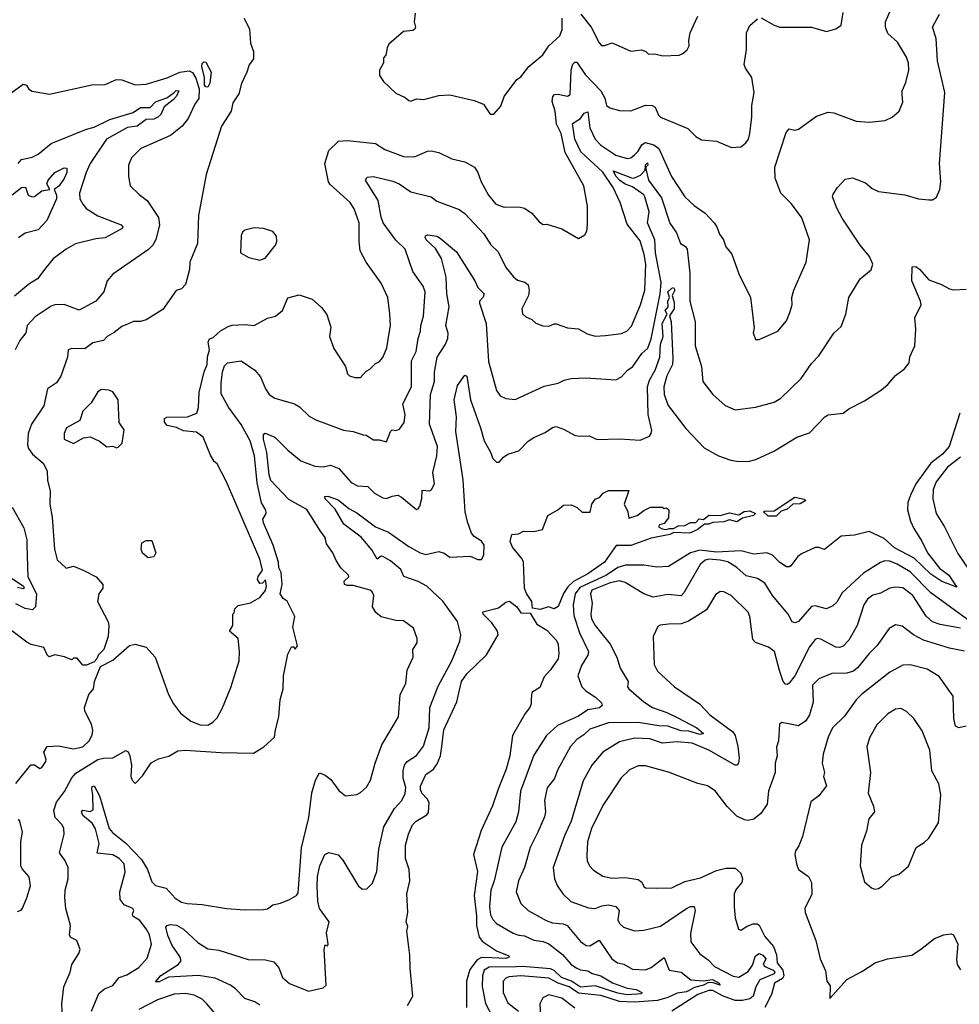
# Model space of a CAD drawing. Extents: x 1246230 to 1426786, y 660032 to 763141.
# Tile 284 of 566: x 1341136 to 1346178, y 681322 to 686606. Entities that reach past the tile are written whole.
import ezdxf

# ---------------------------------------------------------------- set-up
doc = ezdxf.new("R2010")
doc.units = 0

msp = doc.modelspace()

# ---------------------------------------------------------------- linework, layer by layer
at = {"layer": '0CON10XD'}
for points in [[(1341396.7, 681995), (1341396, 682055), (1341378.8, 682095), (1341348.9, 682135), (1341374.5, 682235), (1341373.5, 682265), (1341363.5, 682285), (1341326.6, 682325), (1341318.5, 682361.5), (1341333.7, 682406.3), (1341376.3, 682463.7), (1341415, 682536.9), (1341437, 682563), (1341555, 682635.8), (1341585, 682643.5), (1341636, 682644), (1341705, 682683.8), (1341717.3, 682677.3), (1341727.5, 682655), (1341735.7, 682605), (1341732, 682545), (1341738.8, 682525), (1341755, 682506.7), (1341795, 682547.1), (1341841.5, 682618.5), (1341880.5, 682639.5), (1341935.8, 682654.2), (1341985, 682681.9), (1342025, 682685.9), (1342215, 682673.7), (1342391.2, 682668.8), (1342446.8, 682703.2), (1342504.2, 682755), (1342508, 682795), (1342527.5, 682865), (1342533.1, 682955), (1342550, 683015), (1342552, 683085), (1342575, 683200), (1342595, 683240), (1342605, 683240), (1342615, 683227.5), (1342626.2, 683245), (1342602.5, 683345), (1342613.1, 683403.1), (1342572, 683485), (1342550, 683500), (1342534.4, 683524.4), (1342544.3, 683575), (1342539.2, 683639.2), (1342526.7, 683665), (1342525.6, 683695), (1342495.5, 683785), (1342443.8, 683905), (1342440, 683925), (1342458, 683955), (1342457, 683973), (1342433.1, 684013.1), (1342410.5, 684120.5), (1342396, 684265), (1342372.5, 684345), (1342325, 684433.1), (1342256.6, 684526.6), (1342217.9, 684597.9), (1342216.7, 684655), (1342224.2, 684715.8), (1342235, 684748.9), (1342251.1, 684765), (1342325, 684775.5), (1342397.7, 684725), (1342429.1, 684689.1), (1342454.4, 684625), (1342474.3, 684595), (1342505, 684574.3), (1342610, 684545), (1342637.4, 684527.4), (1342688.7, 684478.7), (1342725, 684459.2), (1342872.8, 684402.8), (1342926.1, 684396.1), (1342978.8, 684378.8), (1342995.6, 684375.6), (1343035, 684350.8), (1343065, 684350.8), (1343105, 684341.2), (1343125, 684396.7), (1343135, 684404), (1343155, 684401.1), (1343175, 684408.1), (1343199.1, 684445), (1343204.5, 684485), (1343191.8, 684545), (1343239.3, 684635), (1343238.5, 684775), (1343262.9, 684825), (1343273.9, 684895), (1343287.1, 684935), (1343287.9, 684965), (1343303.8, 685015), (1343311.4, 685145), (1343301.4, 685175), (1343245, 685253.8), (1343203.7, 685373.7), (1343155, 685421.9), (1343086.2, 685515), (1343075, 685546.7), (1343059.7, 685635), (1342992.1, 685745), (1342999.8, 685760.2), (1343035.5, 685764.5), (1343138.9, 685738.9), (1343171.9, 685725), (1343235, 685682.2), (1343343.3, 685655), (1343375, 685632.5), (1343495, 685587.2), (1343524.5, 685565), (1343627.1, 685457.1), (1343665, 685398), (1343701.3, 685361.3), (1343745.8, 685275), (1343786.3, 685226.3), (1343808, 685208), (1343847.3, 685197.3), (1343863.8, 685183.8), (1343870, 685155), (1343865.6, 685125), (1343830, 685055), (1343835, 685027.5), (1343851.7, 685011.7), (1343885, 684996.7), (1343906.4, 684976.4), (1343942.5, 684962.5), (1343975, 684960.8), (1344005, 684974.2), (1344015, 684972.9), (1344075, 684951.9), (1344135, 684946.4), (1344180.6, 684920.6), (1344225, 684907.9), (1344279.5, 684910.5), (1344365, 684921.5), (1344395, 684936.7), (1344418.5, 684961.5), (1344466.8, 685075), (1344491.2, 685155), (1344496.2, 685293.8), (1344487.9, 685345), (1344465, 685420), (1344395, 685508.6), (1344357.5, 685625), (1344320, 685705), (1344265, 685786.9), (1344146.6, 685896.6), (1344114.4, 685964.4), (1344101.7, 686048.3), (1344144.8, 686075), (1344165, 686104.2), (1344185, 686111.8), (1344194.9, 686025), (1344224.3, 685965), (1344255, 685932), (1344335, 685878.6), (1344395, 685861.6), (1344414.7, 685865.2), (1344435, 685880), (1344455, 685900), (1344475, 685934.4), (1344493, 685947), (1344538.8, 685935), (1344565, 685914.3), (1344633.1, 685765), (1344705, 685655.7), (1344755, 685608.9), (1344815, 685567.1), (1344862.5, 685515), (1344877.5, 685495), (1344890.8, 685455), (1344912.5, 685425), (1344925, 685386.7), (1344957, 685347), (1344995, 685242.5), (1345058, 685115), (1345077, 684953), (1345072.5, 684925), (1345085, 684890), (1345105, 684890), (1345205, 684934), (1345250.9, 684989.1), (1345268.6, 685035), (1345281.4, 685075), (1345280, 685115), (1345290, 685155), (1345355.6, 685304.4), (1345374, 685425), (1345333.4, 685543.4), (1345277.4, 685617.4), (1345221.2, 685675), (1345190.7, 685755), (1345189.2, 685815), (1345248.8, 686001.2), (1345265, 686020), (1345295, 686013.8), (1345315, 686018), (1345412.5, 686087.5), (1345475, 686108.9), (1345505.4, 686105.4), (1345625, 686061.9), (1345695, 686056.2), (1345780, 686065), (1345817.3, 686082.7), (1345856.2, 686115), (1345875.8, 686164.2), (1345871.4, 686205), (1345872.5, 686225), (1345891.9, 686268.1), (1345908.1, 686335), (1345905, 686372.5), (1345894.3, 686405), (1345845.8, 686485), (1345795, 686531.2), (1345781.8, 686565), (1345781.8, 686595), (1345831.1, 686705)], [(1343258.8, 686641.2), (1343253.3, 686595), (1343260, 686565), (1343256.7, 686555), (1343245, 686547.5), (1343195, 686543.3), (1343117.5, 686475), (1343107.5, 686455), (1343100, 686415), (1343088.3, 686401.7), (1343087.5, 686375), (1343066.7, 686335), (1343067, 686307), (1343087.5, 686275), (1343155, 686211.2), (1343205, 686188.8), (1343225, 686172), (1343235, 686168.8), (1343265, 686181.2), (1343305, 686178.1), (1343385, 686199.2), (1343445, 686202), (1343575, 686172), (1343625, 686152), (1343656.7, 686105), (1343665, 686098.8), (1343680.7, 686099.3), (1343718.3, 686141.7), (1343736.2, 686193.8), (1343803.3, 686285), (1343825, 686300), (1343868.8, 686355), (1343943.3, 686416.7), (1343975, 686466), (1344035, 686520), (1344047.4, 686552.6), (1344047.2, 686615)], [(1345115, 686616.2), (1345185, 686576), (1345215, 686566.2), (1345385, 686566.2), (1345465, 686542), (1345515, 686556.7), (1345544.1, 686575.9), (1345555.7, 686644.3)], [(1342341.2, 686615), (1342369.2, 686555), (1342375, 686480), (1342391.4, 686435), (1342390, 686395), (1342367, 686363), (1342355.5, 686324.5), (1342325.9, 686264.1), (1342312, 686208), (1342280.5, 686159.5), (1342270.8, 686115), (1342219.2, 686035), (1342136.2, 685775), (1342095.6, 685555), (1342089.6, 685405), (1342049.5, 685305), (1342047.5, 685265), (1342025.5, 685184.5), (1342005, 685161.2), (1341975, 685153.3), (1341905, 685050), (1341815, 684996), (1341785, 684986.2), (1341746, 684986), (1341715, 684972), (1341685, 684960), (1341643.5, 684926.5), (1341604.6, 684905.4), (1341585, 684884.2), (1341529.2, 684870.8), (1341485, 684840), (1341415, 684841.9), (1341396.2, 684835), (1341393.1, 684795), (1341357.2, 684692.8), (1341332.8, 684657.2), (1341285.3, 684624.7), (1341266.3, 684533.6), (1341200, 684435), (1341181.8, 684385), (1341178.2, 684325), (1341183.9, 684303.9), (1341204.6, 684275), (1341262.2, 684225), (1341283.1, 684185), (1341284.4, 684135), (1341299.6, 684075), (1341298.1, 684005), (1341310.6, 683935), (1341322.5, 683765), (1341337, 683707), (1341385, 683662.5), (1341425, 683673.3), (1341477.5, 683652.5), (1341545.8, 683615.8), (1341582.5, 683575), (1341582.5, 683555), (1341560, 683525), (1341554.1, 683484.1), (1341611.2, 683375), (1341613.8, 683355), (1341611.2, 683295), (1341586.7, 683225), (1341557.5, 683195), (1341550, 683175), (1341535, 683160), (1341495, 683142.5), (1341475, 683142.5), (1341445, 683180), (1341425, 683180), (1341415, 683170), (1341376.4, 683186.4), (1341325, 683196.7), (1341295, 683186.2), (1341285, 683193.3), (1341265, 683235.8), (1341197, 683253), (1341175, 683264.5), (1341005, 683391.4)], [(1342125.8, 684715.8), (1342141.5, 684755), (1342143, 684797), (1342154.4, 684835), (1342148, 684875), (1342155, 684892.5), (1342175, 684900), (1342213.9, 684936.1), (1342255, 684960), (1342276.4, 684966.4), (1342345, 684970), (1342395, 684964.5), (1342466.7, 685003.3), (1342509.4, 685015), (1342546.7, 685045), (1342575, 685113.8), (1342635, 685128.8), (1342705, 685106.2), (1342755, 685061.2), (1342785, 685023.8), (1342805.8, 684955), (1342799.2, 684905), (1342821.7, 684841.7), (1342884.3, 684745), (1342895.8, 684705), (1342906.2, 684695), (1342934.2, 684685.8), (1342964.4, 684685.6), (1342995, 684720), (1343015, 684731.2), (1343045, 684761.2), (1343065, 684770), (1343085, 684793.8), (1343105.4, 684844.6), (1343120.9, 684935), (1343125.4, 684965), (1343122.2, 685027.8), (1343111.9, 685115), (1343075, 685191.2), (1342994.6, 685304.6), (1342962.9, 685365), (1342957.1, 685415), (1342958.5, 685515), (1342931.7, 685591.7), (1342910, 685625), (1342801.4, 685721.4), (1342793.1, 685735), (1342774.2, 685835), (1342795.3, 685904.7), (1342846.6, 685953.4), (1342895, 685957.5), (1343045, 685941.2), (1343095, 685910), (1343195, 685871.8), (1343255, 685870), (1343325, 685900), (1343345, 685902.5), (1343385, 685892.9), (1343455, 685860), (1343500.7, 685849.3), (1343525, 685843.8), (1343576, 685815), (1343595.4, 685785.4), (1343611.9, 685735), (1343651.1, 685665), (1343692, 685615), (1343735, 685600), (1343815, 685601.1), (1343844.4, 685594.4), (1343885, 685567.1), (1343925, 685518.8), (1343945, 685506.7), (1343965, 685508.8), (1344045, 685483.8), (1344135, 685432.5), (1344169.3, 685450.7), (1344179.3, 685470.7), (1344183.3, 685505), (1344183.8, 685605), (1344164, 685715), (1344063.8, 685893.8), (1344041.5, 685995), (1344016.1, 686046.1), (1344008.8, 686115), (1343993.3, 686166.7), (1343996.2, 686193.8), (1344006.4, 686203.6), (1344025, 686206.5), (1344075, 686195.6), (1344090.6, 686205), (1344095.3, 686334.7), (1344105, 686368), (1344115, 686378), (1344125, 686377.5), (1344171, 686311), (1344254.3, 686224.3), (1344276, 686185), (1344285.6, 686145.6), (1344302.2, 686132.2), (1344355, 686119.2), (1344415, 686117.5), (1344495, 686146.8), (1344530, 686145), (1344545.9, 686135.9), (1344564.1, 686094.1), (1344575, 686083.3), (1344721.3, 686021.3), (1344765, 685978.8), (1344795, 685961.2), (1344875, 685954), (1344955, 685920), (1345005, 685923.8), (1345033.3, 685945), (1345046.2, 685965), (1345054, 685996), (1345065.6, 686084.4), (1345064.5, 686145.5), (1345077.8, 686215), (1345065.6, 686295), (1345030.8, 686345), (1345024.4, 686365), (1345035.4, 686445.4), (1345035.6, 686535), (1345054.6, 686575.4), (1345095, 686610)], [(1343393, 685433), (1343480.9, 685360.9), (1343578.2, 685205), (1343595, 685168.1), (1343627.8, 685135), (1343622.9, 685117.1), (1343604.2, 685095.8), (1343603.9, 685085), (1343640, 684975), (1343651.5, 684771.5), (1343694.4, 684615), (1343715, 684588), (1343745, 684572.5), (1343795, 684566.9), (1343950.9, 684639.1), (1344025, 684654.4), (1344057.8, 684672.2), (1344095, 684680.5), (1344173.2, 684683.2), (1344335, 684672.9), (1344365, 684690), (1344398, 684725), (1344426, 684744), (1344475.3, 684814.7), (1344506.3, 684843.7), (1344525, 684893.1), (1344573.8, 685135), (1344578.5, 685195), (1344548.2, 685355), (1344543.8, 685425), (1344505.7, 685515), (1344513.1, 685575), (1344490.4, 685655), (1344485, 685665.2), (1344425, 685709.6), (1344385, 685722.8), (1344355, 685744.3), (1344336.1, 685765), (1344321.2, 685795), (1344425, 685755.3), (1344435, 685756.5), (1344467.6, 685772.4), (1344491.8, 685798.2), (1344495, 685827.5), (1344505, 685838.6), (1344506.8, 685825), (1344496, 685814), (1344495.6, 685805), (1344510.9, 685745), (1344579.8, 685649.8), (1344624.5, 685514.5), (1344661.5, 685461.5), (1344682, 685405), (1344708.5, 685388.5), (1344717.6, 685375), (1344731.8, 685245), (1344732.9, 685095), (1344760.4, 684985), (1344761.1, 684855), (1344794.2, 684745), (1344802.5, 684665), (1344855, 684594.2), (1344921.2, 684535), (1344975, 684511.4), (1345084.4, 684525.6), (1345185, 684553.3), (1345220.8, 684575), (1345328.9, 684681.1), (1345385, 684761.2), (1345425, 684801.2), (1345505, 684923.8), (1345545, 684960), (1345568.6, 685025), (1345584.6, 685115.4), (1345645.7, 685214.3), (1345705, 685263.3), (1345713.6, 685293.6), (1345696, 685335), (1345645.9, 685395.9), (1345549.9, 685539.9), (1345521.2, 685595), (1345498, 685655), (1345500.5, 685669.5), (1345524.2, 685705.8), (1345565, 685750), (1345605, 685757.5), (1345675, 685730), (1345710.1, 685700.1), (1345745, 685684.4), (1345885.8, 685665.8), (1345960, 685645), (1346015, 685638.8), (1346035, 685640), (1346055, 685653.3), (1346074.3, 685695), (1346080, 685735), (1346072.5, 685835), (1346100.5, 686215), (1346061.5, 686385), (1346054.4, 686505), (1346034.4, 686565), (1346071.5, 686635)], [(1344146.7, 686635), (1344202.5, 686565), (1344245, 686481.2), (1344257.5, 686467.5), (1344275, 686467.5), (1344315, 686482.5), (1344415, 686437.5), (1344473.6, 686443.6), (1344496.1, 686436.1), (1344510.7, 686420.7), (1344545, 686422), (1344587.3, 686412.7), (1344674.3, 686415.7), (1344695, 686424), (1344718, 686445), (1344728.8, 686465), (1344726.2, 686495), (1344734.2, 686535), (1344774.3, 686625)], [(1342145, 686243.8), (1342135, 686245.7), (1342128.5, 686255), (1342127.5, 686295), (1342114, 686355), (1342115, 686370), (1342125, 686380), (1342135, 686377.5), (1342164.3, 686325), (1342157.2, 686265), (1342145, 686243.8)], [(1341088.7, 686211.3), (1341155, 686260), (1341172.5, 686255), (1341185, 686232.5), (1341202.3, 686222.3), (1341296.7, 686206.7), (1341523.6, 686256.4), (1341595, 686258), (1341655, 686285.8), (1341685, 686284), (1341755, 686255.8), (1341815, 686259.4), (1341926.7, 686293.3), (1341995.7, 686324.3)], [(1341995.7, 686324.3), (1342045, 686331.4), (1342062.7, 686322.7), (1342081.7, 686291.7), (1342099.1, 686235), (1342097.5, 686182.5), (1342075, 686152.5), (1342040, 686075), (1342007.3, 686035), (1341945.6, 685985), (1341786, 685915), (1341735.5, 685864.5), (1341720, 685825), (1341719.4, 685765), (1341729.2, 685715), (1341777.2, 685667.2), (1341820, 685635), (1341881.1, 685545), (1341886.1, 685505), (1341867.5, 685432.5), (1341852.2, 685397.8), (1341827, 685373), (1341635, 685241.1), (1341605.8, 685205), (1341586.9, 685145), (1341544, 685095), (1341455, 685047.1), (1341375, 685077.5), (1341325, 685075.9), (1341305, 685068.2), (1341219, 685011), (1341175.6, 684965), (1341168.1, 684925), (1341137.1, 684885), (1341112.5, 684835)], [(1341128.5, 685835), (1341145, 685856.2), (1341202.4, 685867.6), (1341236, 685885), (1341305, 685941.1), (1341495, 686018.8), (1341535, 686028.4), (1341618.9, 686071.1), (1341745, 686107.8), (1341785, 686134.9), (1341835.3, 686134.7), (1341864.6, 686165.4), (1341925, 686187.3), (1341964.5, 686215), (1341975, 686225.8), (1341990, 686225), (1341976.7, 686195), (1341960.2, 686175), (1341911.2, 686138.8), (1341892.8, 686097.2), (1341877.7, 686082.3), (1341855, 686072.7), (1341815, 686070), (1341765.7, 686034.3), (1341715, 686028.1), (1341601.3, 685965), (1341514, 685835), (1341492.1, 685785), (1341457.7, 685675), (1341458.8, 685645), (1341474.4, 685615), (1341493, 685593), (1341555, 685553.6), (1341681.2, 685505), (1341690, 685495), (1341686, 685485), (1341595, 685434.7), (1341545, 685430), (1341435, 685402.5), (1341385.8, 685375), (1341315, 685322.9), (1341277.1, 685275), (1341231.9, 685215), (1341185, 685187.3), (1341107.8, 685122.2)], [(1341095, 685666.6), (1341145, 685706.1), (1341166.4, 685706.4), (1341182.2, 685665), (1341203.3, 685655), (1341215, 685656.2), (1341255, 685687.5), (1341297.5, 685695), (1341281.1, 685725), (1341288.9, 685745), (1341325, 685786.1), (1341375, 685810), (1341389.1, 685809.1), (1341388.8, 685785), (1341375, 685753.5), (1341348.2, 685715), (1341321.2, 685695), (1341333.3, 685665), (1341334.2, 685645), (1341282.3, 685527.7), (1341235, 685478.8), (1341165, 685460.6), (1341130, 685435)], [(1342425, 685314.6), (1342453.8, 685326.2), (1342508, 685395), (1342515.8, 685415), (1342513.8, 685445), (1342495, 685468.8), (1342445, 685486), (1342395, 685488.6), (1342345, 685475.6), (1342331.9, 685465), (1342325, 685447.5), (1342321.2, 685355), (1342365, 685329.1), (1342425, 685314.6)], [(1341520.6, 681285), (1341560.3, 681379.7), (1341591.4, 681405), (1341636.7, 681423.3), (1341670, 681465), (1341711, 681479), (1341775, 681520), (1341820, 681570), (1341842.7, 681645), (1341831.9, 681695), (1341815, 681726.2), (1341781.4, 681771.4), (1341743.8, 681795), (1341741.2, 681805), (1341748.8, 681825), (1341743.3, 681835), (1341696, 681856), (1341674.8, 681884.8), (1341673, 681925), (1341701.7, 682031.7), (1341696.5, 682075), (1341669.4, 682105), (1341635, 682124.3), (1341552.3, 682132.3), (1341561.9, 682185), (1341542.8, 682262.8), (1341524.7, 682294.7), (1341475.4, 682335), (1341467.8, 682355), (1341475, 682363.1), (1341515, 682357.1), (1341530.5, 682365), (1341529.1, 682445), (1341522.3, 682477.7), (1341525, 682490), (1341535, 682493.3), (1341565, 682440), (1341616.1, 682265), (1341633.6, 682243.6), (1341705.9, 682185.9), (1341789, 682099), (1341821.7, 682045), (1341845, 681978.8), (1341865, 681960), (1341921.2, 681945), (1341971.1, 681891.1), (1342005, 681870.7), (1342035, 681862.1), (1342115, 681857.8), (1342245, 681835.7), (1342345, 681828.1), (1342445, 681830), (1342465, 681834.4), (1342495, 681855.7), (1342535.4, 681864.6), (1342583.3, 681885), (1342621.2, 681905), (1342629.5, 681920.5), (1342649, 682161), (1342687.2, 682325), (1342703.9, 682456.1), (1342723.1, 682525), (1342745, 682563.3), (1342775, 682551.2), (1342805, 682528), (1342848.8, 682468.8), (1342885, 682440), (1342945, 682448), (1342965, 682458), (1342997, 682487), (1343018.1, 682525), (1343042.9, 682615), (1343080, 682715), (1343168.9, 682865), (1343177.8, 682982.2), (1343208.9, 683045), (1343215.7, 683115), (1343247.1, 683185), (1343246.2, 683225), (1343268.1, 683261.9), (1343268.6, 683285), (1343250, 683340), (1343195, 683380), (1343155, 683382), (1343075, 683401.2), (1343046.7, 683425), (1343030, 683455), (1343035.6, 683515.6), (1343028, 683535), (1343016, 683545), (1342925, 683569.6), (1342895, 683568.9), (1342878.6, 683575), (1342877.4, 683592.6), (1342902, 683615), (1342901.2, 683625), (1342860, 683665), (1342834, 683704), (1342815.6, 683745), (1342783.3, 683793.3), (1342775, 683827.5), (1342750.6, 683860.6), (1342677.3, 683977.3), (1342580.3, 684030.3), (1342483.6, 684133.6), (1342475, 684163.8), (1342462.4, 684282.4), (1342443.5, 684355), (1342445, 684381.2), (1342453.5, 684386.5), (1342505, 684365.6), (1342574.8, 684294.8), (1342645, 684239.1), (1342720.2, 684210.2), (1342764.6, 684205.4), (1342804.6, 684215.4), (1342848, 684198), (1342915, 684121.8), (1342948.8, 684105), (1343005, 684101.5), (1343040, 684065), (1343085, 684039.4), (1343105, 684035.7), (1343135, 684049.4), (1343165, 684054.3), (1343185, 684044.3), (1343265, 683978), (1343275, 683981.2), (1343284, 683995), (1343294.4, 684035.6), (1343295, 684081.2), (1343335, 684077.8), (1343345.3, 684084.7), (1343362.1, 684115), (1343353.2, 684175), (1343373.8, 684265), (1343377.5, 684315), (1343336, 684435), (1343340.7, 684595), (1343362.8, 684665), (1343362.8, 684715), (1343376.6, 684795), (1343419.7, 684860.3), (1343434.1, 684895), (1343435, 684923.3), (1343422.4, 684965), (1343441, 685065), (1343427.3, 685135), (1343424.8, 685225), (1343400.4, 685325), (1343367.9, 685377.9), (1343317.9, 685425), (1343311.9, 685438.1), (1343313.3, 685446.7), (1343325, 685451.5), (1343375, 685443.3), (1343393, 685433)], [(1342425, 681317.3), (1342397.5, 681335), (1342345, 681352), (1342293.4, 681405), (1342267.1, 681425), (1342185, 681462.7), (1342095, 681477), (1341935, 681468.1), (1341885, 681441.6), (1341865, 681442.5), (1341893.5, 681476.5), (1341985.6, 681535), (1342002.5, 681555), (1341995, 681578.6), (1341955, 681636.9), (1341930.3, 681690.3), (1341920.8, 681735), (1341927.3, 681745), (1341945, 681750.5), (1341976.8, 681746.8), (1342015, 681725.7), (1342092.6, 681652.6), (1342145, 681618.9), (1342205, 681612.8), (1342361.5, 681561.5), (1342455, 681561.1), (1342499.2, 681549.2), (1342526.7, 681516.7), (1342546.2, 681465), (1342583.3, 681433.3), (1342685, 681391.3), (1342765, 681409.3), (1342780.8, 681425), (1342770.6, 681615), (1342775, 681640), (1342787.5, 681635), (1342791.2, 681645), (1342782.5, 681705), (1342797.5, 681765), (1342745.6, 681835), (1342736.2, 681875), (1342732.3, 681955), (1342733.3, 682006.7), (1342745.8, 682064.2), (1342773.8, 682125), (1342795, 682136.7), (1342845, 682123.8), (1342870.8, 682095), (1342954, 681955), (1342975, 681940), (1342998.3, 681941.7), (1343028.7, 681971.3), (1343052.9, 682035), (1343063.8, 682155), (1343089.6, 682275), (1343148, 682372), (1343186.4, 682415), (1343205, 682453.3), (1343208.4, 682485), (1343193.8, 682535), (1343193.7, 682575), (1343201.4, 682605), (1343215, 682625.4), (1343265, 682657.1), (1343303.3, 682706.7), (1343332.5, 682805), (1343337.1, 682915), (1343381.3, 683028.7), (1343454.6, 683165), (1343498.8, 683271.2), (1343502.9, 683305), (1343485, 683375.8), (1343407.3, 683485), (1343320.4, 683565), (1343275, 683590), (1343198.2, 683618.2), (1343181.1, 683655), (1343125, 683702), (1343085, 683725.5), (1343075, 683726.7), (1343055, 683710), (1343025, 683761.6), (1342968.3, 683828.3), (1342875, 683898.8), (1342828.9, 683978.9), (1342775.6, 684035), (1342772.7, 684047.3), (1342788.8, 684048.8), (1342845, 684029.4), (1342901.7, 683981.7), (1342945, 683959.5), (1343044.7, 683884.7), (1343115.6, 683855), (1343225, 683778.9), (1343285, 683745.3), (1343315, 683735.9), (1343385, 683751.9), (1343413.5, 683743.5), (1343445, 683722.2), (1343552.5, 683727.5), (1343595, 683708.5), (1343615, 683708.6), (1343627.4, 683732.6), (1343628, 683785), (1343615, 683808), (1343575, 683832.9), (1343560.9, 683850.9), (1343538.5, 683911.5), (1343527.3, 683965), (1343516.7, 684136.7), (1343476.5, 684395), (1343480.5, 684475), (1343467.1, 684565), (1343485, 684642.5), (1343525, 684698.8), (1343535, 684692.5), (1343555.9, 684565), (1343609.5, 684415), (1343627.8, 684345), (1343663.1, 684285), (1343675, 684251.2), (1343695, 684231.2), (1343709.2, 684230.8), (1343732, 684258), (1343755, 684274.3), (1343815, 684292), (1343865.5, 684344.5), (1343895, 684364.2), (1343955, 684390), (1343995, 684417.5), (1344015, 684422.5), (1344055, 684407.5), (1344117.5, 684375), (1344145, 684370), (1344192.4, 684372.4), (1344235, 684353.1), (1344355, 684357.1), (1344465, 684350), (1344515, 684370), (1344525.3, 684384.7), (1344528.1, 684401.9), (1344507.8, 684487.8), (1344504.9, 684635), (1344515, 684671.8), (1344545.7, 684725), (1344571.6, 684795), (1344574.9, 684865), (1344589.6, 684905), (1344584.3, 684975), (1344610, 685025), (1344600.7, 685045), (1344615.3, 685065), (1344613.9, 685095), (1344622.9, 685115), (1344614, 685145), (1344635, 685165.5), (1344645, 685168.1), (1344652.5, 685155), (1344637.1, 685125), (1344648.4, 685088.4), (1344647.8, 685055), (1344623.1, 685016.9), (1344632.6, 684985), (1344640.2, 684790.2), (1344640, 684755), (1344609, 684695), (1344592, 684635), (1344594.4, 684595), (1344615.8, 684535.8), (1344711.4, 684411.4), (1344808.7, 684308.7), (1344885.4, 684265.4), (1344951.4, 684241.4), (1344985, 684236.5), (1345045, 684235.6), (1345085.9, 684245.9), (1345187.2, 684292.8), (1345306.2, 684365), (1345375, 684389.2), (1345456.7, 684475), (1345475, 684485.8), (1345555, 684494.4), (1345585, 684517.1), (1345669.5, 684560.5), (1345761.3, 684618.7), (1345795, 684648), (1345835, 684696), (1345885, 684731.4), (1345910, 684765), (1345912.8, 684797.2), (1345939.2, 684855), (1345945.8, 684945), (1345940, 685005), (1345973.3, 685075), (1345970, 685095), (1345923.6, 685205), (1345925, 685280), (1345945, 685281.4), (1345965, 685266.7), (1346015, 685210), (1346082.5, 685185), (1346125, 685160.8), (1346145, 685155.8), (1346215, 685160.4)], [(1341115, 682506.2), (1341195, 682606.7), (1341215, 682607.5), (1341245, 682587.5), (1341255, 682592.5), (1341276.2, 682625), (1341278.8, 682635), (1341266.2, 682675), (1341283.3, 682705), (1341345, 682708.5), (1341425, 682693.6), (1341475, 682702.7), (1341508, 682735), (1341524.3, 682765.7), (1341529.1, 682790.9), (1341522.2, 682825), (1341486, 682895), (1341483.8, 682915), (1341506.4, 682983.6), (1341532.5, 683015), (1341536.7, 683055), (1341570, 683135), (1341635, 683168.8), (1341725, 683246.7), (1341756.1, 683253.9), (1341815, 683238.8), (1341862.5, 683185), (1341933.7, 682983.7), (1341960.6, 682935), (1341998.6, 682885), (1342055, 682841.9), (1342105, 682820.8), (1342145, 682819.2), (1342173.3, 682835), (1342195, 682860), (1342225, 682912.5), (1342268.3, 683021.7), (1342312.9, 683165), (1342315.6, 683215), (1342308, 683285), (1342262.5, 683325), (1342280, 683355), (1342280, 683415), (1342287, 683423), (1342290, 683445), (1342308.3, 683461.7), (1342375, 683476.7), (1342425, 683504.4), (1342455, 683542.5), (1342460, 683565), (1342455, 683600), (1342438.3, 683581.7), (1342425, 683580), (1342411.7, 683601.7), (1342415, 683617.5), (1342438.8, 683651.2), (1342425, 683710), (1342245, 684125.8), (1342195, 684222.5), (1342180, 684235), (1342159.3, 684269.3), (1342120, 684365), (1342085, 684392.5), (1342015, 684400), (1341977, 684417), (1341928.3, 684428.3), (1341913.6, 684446.4), (1341913.8, 684465), (1341925, 684472.5), (1342036.1, 684473.9), (1342086.4, 684493.6), (1342095.8, 684524.2), (1342099.4, 684605), (1342125.8, 684715.8)], [(1341655, 684307.5), (1341665, 684312.5), (1341686.4, 684333.6), (1341696.2, 684405), (1341670, 684445), (1341664.2, 684565), (1341635, 684608), (1341615, 684618), (1341575, 684622), (1341555, 684608), (1341519.5, 684550.5), (1341475, 684505.6), (1341458.8, 684455), (1341386.7, 684415), (1341373.8, 684385), (1341373.8, 684355), (1341425, 684332), (1341478.3, 684361.7), (1341515, 684366.7), (1341563.6, 684343.6), (1341603.6, 684313.6), (1341635, 684317.5), (1341655, 684307.5)], [(1346180.4, 684495), (1346123.3, 684315), (1346088.1, 684275), (1346024.7, 684225.3), (1345945.2, 684115), (1345916.4, 684055), (1345901.2, 684015), (1345900.8, 683975), (1345915.5, 683915), (1345933.8, 683875), (1345977.8, 683807.8), (1346008.1, 683745), (1346071.6, 683661.6), (1346121.3, 683625), (1346165, 683560), (1346085, 683590.8), (1346025, 683630.6), (1345936.3, 683716.3), (1345831.1, 683771.1), (1345775, 683822), (1345695, 683858.5), (1345615, 683839.6), (1345545, 683834.5), (1345455, 683762.5), (1345425, 683773.1), (1345405, 683772.5), (1345331, 683739), (1345312.2, 683725), (1345275, 683675.7), (1345265, 683669.2), (1345250.3, 683670.3), (1345215, 683693.3), (1345175, 683732.1), (1345145, 683744.7), (1345075, 683737.8), (1345005, 683754.8), (1344875, 683747.5), (1344785, 683758.7), (1344736.2, 683745), (1344617.9, 683672.1), (1344555, 683667.7), (1344485, 683678.2), (1344387.8, 683677.8), (1344345, 683665.2), (1344285.4, 683624.6), (1344141.5, 683558.5), (1344117.5, 683525), (1344106.6, 683465), (1344109, 683409), (1344140.8, 683315), (1344188.8, 683215), (1344185, 683196.2), (1344150.4, 683139.6), (1344130.6, 683085), (1344153.3, 683025), (1344172.1, 683005), (1344228.3, 682968.3), (1344258.9, 682938.9), (1344262.2, 682925), (1344246.7, 682913.3), (1344185, 682901.4), (1344135, 682868), (1344022.8, 682817.2), (1343962.5, 682765), (1343895, 682658.6), (1343823.6, 682465), (1343813.4, 682355), (1343798.3, 682301.7), (1343722.5, 682165), (1343682.8, 681985), (1343664.7, 681935), (1343657.5, 681845), (1343662.5, 681802.5), (1343675, 681777.3), (1343695, 681755.5), (1343785, 681703.3), (1343815, 681692), (1343845, 681689.3), (1343895, 681665.3), (1343945, 681658.4), (1343975, 681647.1), (1344049.6, 681589.6), (1344095, 681534.7), (1344125.6, 681515), (1344146.1, 681506.1), (1344185, 681501.8), (1344207.7, 681487.7), (1344255, 681474.8), (1344317.5, 681437.5), (1344395, 681408.1), (1344445, 681400.3), (1344474, 681385), (1344472.5, 681377.5), (1344395, 681373.3), (1344345, 681381.1), (1344225, 681420.8), (1344145, 681414), (1344096.5, 681446.5), (1344043.4, 681465), (1344005, 681502.4), (1343985, 681512.8), (1343835, 681525.3), (1343802.4, 681522.4), (1343655, 681521.6), (1343628.9, 681505), (1343619, 681475), (1343617.2, 681417.2), (1343635.7, 681325.7), (1343672.5, 681255)], [(1346185, 684258), (1346115, 684203.8), (1346054.6, 684125), (1346038.8, 684085), (1346035.4, 684035), (1346053.8, 683955), (1346098.5, 683885), (1346170.8, 683740.9), (1346231.3, 683651.3)], [(1343929.3, 683440.7), (1343887.6, 683447.6), (1343884.1, 683484.1), (1343855, 683526.2), (1343845.6, 683555), (1343840, 683695), (1343831.2, 683715), (1343780, 683775), (1343768.8, 683805), (1343776.7, 683843.3), (1343813.3, 683846.7), (1343839.3, 683860.7), (1343895, 683858.8), (1343940.7, 683869.3), (1343970, 683945), (1344023.8, 683975), (1344055, 684000), (1344095, 684002), (1344127.3, 683987.3), (1344155, 683962.5), (1344197.5, 683962.5), (1344206, 684005), (1344225, 684033.3), (1344247.5, 684042.5), (1344267.5, 684065), (1344295, 684080), (1344405, 684080), (1344380, 684005), (1344400, 683965), (1344405, 683930), (1344450, 683945), (1344485, 683972.5), (1344520.7, 683989.3), (1344585, 683990), (1344595, 683982.5), (1344607, 683987), (1344620, 683975), (1344617, 683933), (1344595, 683902.5), (1344570, 683895), (1344563.3, 683885), (1344583.2, 683873.2), (1344605, 683870), (1344623.3, 683875), (1344645, 683875.6), (1344670.8, 683889.2), (1344705, 683892.1), (1344735, 683907.5), (1344765, 683908.1), (1344782.7, 683927.3), (1344805, 683923.3), (1344835, 683946.2), (1344895, 683944.5), (1344945, 683959.2), (1344995, 683949.4), (1345023.5, 683966.5), (1345055, 683970), (1345083.8, 683955), (1345073.8, 683945), (1345015, 683930), (1344985, 683910.9), (1344945, 683921.1), (1344915, 683910.4), (1344855, 683907.8), (1344835, 683897.9), (1344811.4, 683898.6), (1344771.4, 683868.6), (1344729.5, 683850.5), (1344646.5, 683853.5), (1344625, 683842.9), (1344525, 683823.8), (1344415, 683783.3), (1344336.1, 683783.9), (1344274.4, 683695), (1344185, 683632.7), (1344108.6, 683591.4), (1344077.3, 683562.7), (1344055, 683527.1), (1344025, 683456.2), (1344005, 683443.8), (1343974.3, 683454.3), (1343929.3, 683440.7)], [(1345195, 683940.8), (1345152.3, 683942.3), (1345127.5, 683965), (1345132, 683968), (1345185, 683970), (1345295, 684042.7), (1345345, 684032.5), (1345354, 684025), (1345325, 684007.3), (1345284.5, 684005.5), (1345255, 683978.9), (1345221.9, 683968.1), (1345195, 683940.8)], [(1341095, 683990), (1341158.2, 683878.2), (1341174.7, 683815), (1341174.1, 683785), (1341179.1, 683615), (1341225.7, 683525), (1341221.4, 683455), (1341205, 683438.6), (1341165, 683445.4), (1341115, 683471.3)], [(1341825, 683717.5), (1341795, 683742.5), (1341787.5, 683765), (1341791.7, 683798.3), (1341815, 683810), (1341845, 683810), (1341866.7, 683745), (1341855, 683722.5), (1341825, 683717.5)], [(1346236.1, 683376.1), (1346025, 683529.3), (1345915, 683641.9), (1345845, 683684.2), (1345805, 683700.5), (1345778.7, 683701.3), (1345755, 683693.2), (1345664.8, 683635.2), (1345550.2, 683529.8), (1345520.6, 683479.4), (1345499.8, 683460.2), (1345465, 683444.4), (1345405, 683461.1), (1345385, 683457.5), (1345315, 683376.9), (1345295, 683368.9), (1345280.8, 683375), (1345259.4, 683415), (1345176.4, 683516.4), (1345135, 683582.2), (1345095, 683607.7), (1345035, 683621.5), (1344985.2, 683665.2), (1344935.8, 683695.8), (1344895.8, 683705.9), (1344835, 683710.4), (1344813.8, 683705), (1344788.1, 683681.9), (1344700.2, 683529.8), (1344685, 683513.8), (1344615, 683520.9), (1344535, 683506.8), (1344485, 683525.3), (1344385, 683585.2), (1344355, 683593.7), (1344305, 683584), (1344206.2, 683545), (1344199.1, 683525), (1344208.3, 683475), (1344201, 683415), (1344205, 683390.6), (1344223.7, 683355), (1344303.8, 683255), (1344340, 683185), (1344358.8, 683125), (1344400.6, 683055), (1344398, 683025), (1344405.7, 683015), (1344485.6, 682945), (1344531.8, 682915), (1344608.5, 682888.5), (1344665, 682861.3), (1344770.4, 682805), (1344805.7, 682774.3), (1344785, 682769.7), (1344727.5, 682787.5), (1344685, 682788.9), (1344615, 682814.7), (1344565, 682815.8), (1344455, 682834.8), (1344295, 682832.2), (1344195, 682798.4), (1344162.5, 682767.5), (1344125, 682743.2), (1344091.1, 682705), (1344022, 682578), (1344006.7, 682533.3), (1343967.3, 682482.7), (1343952.5, 682415), (1343958.2, 682355), (1343951.5, 682328.5), (1343917.3, 682245), (1343875, 682164), (1343845, 682056), (1343812.1, 681985), (1343800, 681925), (1343825, 681862.5), (1343864.4, 681825), (1343961.7, 681771.7), (1343995, 681758.6), (1344052.9, 681752.9), (1344074.7, 681744.7), (1344145, 681658.1), (1344175, 681636.5), (1344195, 681636.2), (1344245.3, 681665.3), (1344314.3, 681565), (1344344.6, 681544.6), (1344377.8, 681537.8), (1344425, 681510.4), (1344495, 681506.1), (1344525, 681518.9), (1344595, 681572), (1344620.4, 681505), (1344685, 681493.7), (1344737.6, 681452.4), (1344805, 681447.3), (1344854, 681455), (1344890, 681435), (1344895.3, 681424.7), (1344857.3, 681437.3), (1344831.9, 681438.1), (1344805, 681423.7), (1344758, 681412), (1344715, 681388.2), (1344665, 681382.1), (1344615, 681358.2), (1344558.5, 681341.5), (1344435, 681333), (1344355, 681337.5), (1344255, 681369.2), (1344135, 681380.7), (1344084.8, 681415.2), (1344025.3, 681435.3), (1343975, 681461.5), (1343826, 681474), (1343761.6, 681468.4), (1343745, 681462.7), (1343730, 681445), (1343730.9, 681385), (1343755, 681329.6), (1343812.2, 681285)], [(1341095, 683607.3), (1341157.1, 683565), (1341159.6, 683555), (1341155, 683552.2), (1341125, 683558.3)], [(1346185, 683340), (1346075, 683359.8), (1346034.5, 683375), (1346000.7, 683405), (1345929.3, 683515), (1345875, 683556.1), (1345835, 683560.9), (1345805, 683555.6), (1345755, 683527.8), (1345715, 683516.7), (1345684.8, 683495.2), (1345666.6, 683465), (1345630.7, 683355), (1345584.8, 683275.2), (1345555, 683244.6), (1345535, 683236.9), (1345515, 683237.7), (1345435, 683281.5), (1345415.5, 683284.5), (1345405, 683279.5), (1345375, 683240.8), (1345295, 683084.5), (1345265, 683045.8), (1345255, 683038), (1345245, 683040), (1345233.8, 683053.8), (1345212.7, 683112.7), (1345187.1, 683215), (1345155, 683237.5), (1345083.9, 683263.9), (1345069.6, 683279.6), (1345055, 683402.5), (1345045, 683425.7), (1344954.4, 683515), (1344915, 683535.6), (1344895, 683536.9), (1344870.8, 683519.2), (1344821.2, 683438.8), (1344725, 683378.5), (1344685, 683363.8), (1344617.8, 683362.2), (1344573.2, 683356.8), (1344560.3, 683349.7), (1344535.8, 683295), (1344541.5, 683145), (1344559.1, 683109.1), (1344650.5, 683025), (1344784.3, 682935), (1344839.4, 682875), (1344963.8, 682783.8), (1344975.5, 682765), (1344989.3, 682705), (1344996.8, 682645), (1344993.1, 682615), (1344985, 682604.3), (1344975, 682605.6), (1344833.8, 682685), (1344745, 682722.4), (1344665, 682729.7), (1344586, 682724), (1344517.3, 682747.3), (1344435, 682750.3), (1344355, 682730), (1344265.6, 682675), (1344207.1, 682605), (1344159.3, 682520.7), (1344094.6, 682305), (1344058.9, 682225), (1343998.8, 682055), (1344005.6, 681995), (1344019.7, 681959.7), (1344050.6, 681915), (1344094.2, 681874.2), (1344188.6, 681838.6), (1344225, 681836.5), (1344259.7, 681850.3), (1344295, 681854.7), (1344335.8, 681845.8), (1344352.7, 681825), (1344346.5, 681775), (1344355, 681755.8), (1344376, 681735), (1344435, 681715.6), (1344485, 681720), (1344575, 681740.5), (1344715, 681835.4), (1344735, 681846.2), (1344755, 681846.9), (1344761.2, 681825), (1344735, 681702.5), (1344736.9, 681656.9), (1344785, 681593.3), (1344831.1, 681561.1), (1344864.4, 681525), (1344965, 681472.8), (1344995, 681468.2), (1345045, 681497), (1345067.8, 681532.2), (1345085, 681582.2), (1345105, 681594.1), (1345124, 681585), (1345139.4, 681565), (1345125.5, 681535), (1345134.8, 681525), (1345178.8, 681505), (1345189, 681495), (1345184.9, 681485.1), (1345107.6, 681452.4), (1345086.6, 681415), (1345071.4, 681365), (1345055, 681351.5), (1345015, 681342), (1344975, 681341.8), (1344907.2, 681367.2), (1344855, 681396.1), (1344835, 681396.3), (1344775, 681375.1), (1344635, 681285.3)], [(1343216.9, 681315), (1343246.5, 681365), (1343230.6, 681515), (1343230.2, 681585), (1343213, 681715), (1343218.4, 681738.4), (1343209.2, 681765), (1343219.5, 681815), (1343214.4, 681915), (1343229.4, 681985), (1343225.3, 682044.7), (1343205.8, 682105), (1343206.2, 682175), (1343222.3, 682235), (1343244.6, 682285), (1343263.5, 682305), (1343321.2, 682338.8), (1343329.5, 682350.5), (1343332.5, 682405), (1343323.3, 682425), (1343293.8, 682455), (1343286, 682475), (1343287.3, 682492.7), (1343314.6, 682555), (1343356.2, 682583.8), (1343377, 682613), (1343393.5, 682655), (1343400.6, 682705), (1343412.3, 682795), (1343481.5, 682945), (1343506.8, 683055), (1343535, 683094.5), (1343641.9, 683198.1), (1343703.1, 683305), (1343700, 683325), (1343669.2, 683369.2), (1343622.5, 683415), (1343621.7, 683428.3), (1343705, 683448.9), (1343745, 683480), (1343765, 683484.4), (1343804.5, 683455), (1343825, 683421.9), (1343875, 683421.2), (1343911.6, 683361.6), (1343965, 683330), (1344016, 683275), (1344025.5, 683255), (1344030, 683205), (1344025.5, 683175), (1343985, 683116), (1343951.2, 683078.8), (1343927.9, 683022.1), (1343883.8, 682995), (1343880.5, 682960.5), (1343881.4, 682935), (1343874.4, 682915), (1343847.7, 682882.3), (1343781.3, 682765), (1343766.2, 682655), (1343746.4, 682583.6), (1343702.9, 682477.1), (1343674, 682386), (1343613.3, 682255), (1343570.7, 682125), (1343593.6, 682033.6), (1343575.2, 681905), (1343588.2, 681795), (1343587.7, 681745), (1343601.2, 681681.2), (1343618.7, 681658.7), (1343695, 681607.8), (1343761.2, 681581.2), (1343762, 681575), (1343745, 681567.8), (1343669.5, 681570.5), (1343615, 681572.9), (1343590.3, 681559.7), (1343552, 681508), (1343533.7, 681446.3), (1343534.6, 681305)], [(1346206.5, 683216.5), (1346125, 683232.7), (1345986.3, 683276.4), (1345932.9, 683305), (1345871.7, 683351.7), (1345835, 683357.5), (1345802, 683338), (1345736.5, 683245), (1345694.4, 683205), (1345632.7, 683127.3), (1345610.2, 683109.8), (1345575, 683098.8), (1345495, 683096.5), (1345425, 683068.2), (1345391.2, 683035), (1345393.8, 682943.8), (1345375, 682875.8), (1345355, 682842.7), (1345315, 682816.9), (1345226.2, 682833.8), (1345213.3, 682825), (1345207.8, 682735), (1345197.8, 682702.2), (1345201.1, 682655), (1345190, 682615), (1345189.5, 682565), (1345154.3, 682465), (1345147.8, 682395), (1345112.9, 682345), (1345075.4, 682314.6), (1345045, 682308.1), (1345025, 682311.1), (1344985, 682331.5), (1344933.3, 682383.3), (1344868, 682468), (1344826.7, 682495), (1344775, 682507.1), (1344617.3, 682567.3), (1344495, 682600.9), (1344455, 682601.1), (1344409.3, 682580.7), (1344363.1, 682536.9), (1344265, 682388.6), (1344204.7, 682265), (1344183.7, 682193.7), (1344178.7, 682118.7), (1344182, 682092), (1344194.4, 682065), (1344215, 682041.9), (1344265, 682008.9), (1344315, 681999.1), (1344385, 682002.7), (1344455, 681990.6), (1344475, 681978), (1344484.6, 681954.6), (1344495, 681947.5), (1344555, 681945.7), (1344635, 681947.1), (1344705, 681981.5), (1344788.8, 682001.2), (1344875, 682039.5), (1344925, 682052.9), (1344975, 682052.5), (1345005, 682026), (1345014.4, 681995), (1345011.1, 681975), (1344980.4, 681939.6), (1344970.6, 681915), (1344969.2, 681845), (1344975.8, 681785), (1344993.8, 681725), (1345005, 681718.8), (1345039.1, 681740.9), (1345072.7, 681752.7), (1345093, 681753), (1345105, 681746), (1345133.8, 681685), (1345182, 681632), (1345197.6, 681587.6), (1345200.3, 681545), (1345230.5, 681505), (1345237.4, 681475), (1345229.4, 681460.6), (1345186.9, 681435), (1345170.8, 681375), (1345134.5, 681305)], [(1346215, 682814.6), (1346175, 682804.6), (1346157.8, 682815), (1346148.9, 682855), (1346144.6, 682974.6), (1346070.4, 683080.4), (1346005, 683119.5), (1345915, 683144.4), (1345875, 683141.5), (1345805, 683103.9), (1345653.8, 682985), (1345624.8, 682955.2), (1345561.6, 682868.4), (1345498.1, 682805), (1345474.5, 682755), (1345448, 682665), (1345442.9, 682615), (1345455.5, 682565), (1345448.6, 682545), (1345465.5, 682494.5), (1345425, 682441.2), (1345381.8, 682408.2), (1345337.5, 682222.5), (1345317.9, 682172.1), (1345298.8, 682145), (1345296.2, 682125), (1345303.8, 682075), (1345315.9, 682045.9), (1345368.3, 682008.3), (1345385.5, 681975.5), (1345386.9, 681913.1), (1345350, 681835), (1345351.5, 681815), (1345408, 681665), (1345431.2, 681565), (1345460.5, 681500.5), (1345467.5, 681445), (1345485, 681420), (1345483.3, 681353.3), (1345574, 681455), (1345655, 681497.1), (1345726.2, 681545), (1345792.5, 681565), (1345924.2, 681585.8), (1345970, 681615)], [(1345725, 681940), (1345745, 681944), (1345765, 681956), (1345815, 682006), (1345855, 682020), (1345906.4, 682063.6), (1345945.9, 682164.1), (1345990.5, 682189.5), (1346015, 682213.3), (1346065.8, 682295), (1346080, 682445), (1346068.8, 682505), (1346030, 682575), (1346020.6, 682685), (1345979.3, 682789.3), (1345934, 682855), (1345895, 682893.8), (1345865, 682908.8), (1345835, 682906.2), (1345795, 682880), (1345735, 682820.8), (1345698.9, 682755), (1345681.9, 682705), (1345702.5, 682565), (1345689.4, 682455), (1345718.6, 682385), (1345723.8, 682355), (1345693.5, 682316.5), (1345679.4, 682250.6), (1345654.2, 682175), (1345646, 682065), (1345669.5, 681979.5), (1345706.4, 681946.4), (1345725, 681940)], [(1341125, 681820), (1341143.8, 681826.2), (1341151.7, 681838.3), (1341175, 681892.5), (1341193.2, 681956.8), (1341186.5, 682005), (1341148.7, 682048.7), (1341142, 682065), (1341142.5, 682195), (1341151.2, 682245), (1341137.5, 682305), (1341130, 682315)], [(1341365.3, 681244.7), (1341362.4, 681325), (1341373.5, 681415), (1341406.9, 681495), (1341415.7, 681535), (1341454.2, 681595), (1341460.8, 681615), (1341442.5, 681665), (1341411.1, 681681.1), (1341403.2, 681693.2), (1341409.5, 681745), (1341384.4, 681835), (1341378.8, 681895), (1341380, 681935), (1341396.7, 681995)], [(1345970, 681615), (1346045, 681674), (1346095, 681694), (1346135, 681700), (1346147.5, 681695), (1346170, 681645), (1346162.3, 681562.3), (1346167.5, 681535), (1346185, 681507.5)], [(1342183.3, 681275), (1342141.1, 681325), (1342115, 681349.1), (1342071.5, 681371.5), (1342025, 681379.1), (1341965.3, 681375.3), (1341875, 681345.3), (1341775, 681293.8)], [(1344115, 681301.2), (1344045, 681355.4), (1343975, 681371.8), (1343943.8, 681356.2), (1343926.7, 681325), (1343934.4, 681185)]]:
    msp.add_lwpolyline(points, dxfattribs=at)

doc.saveas('drawing.dxf')
